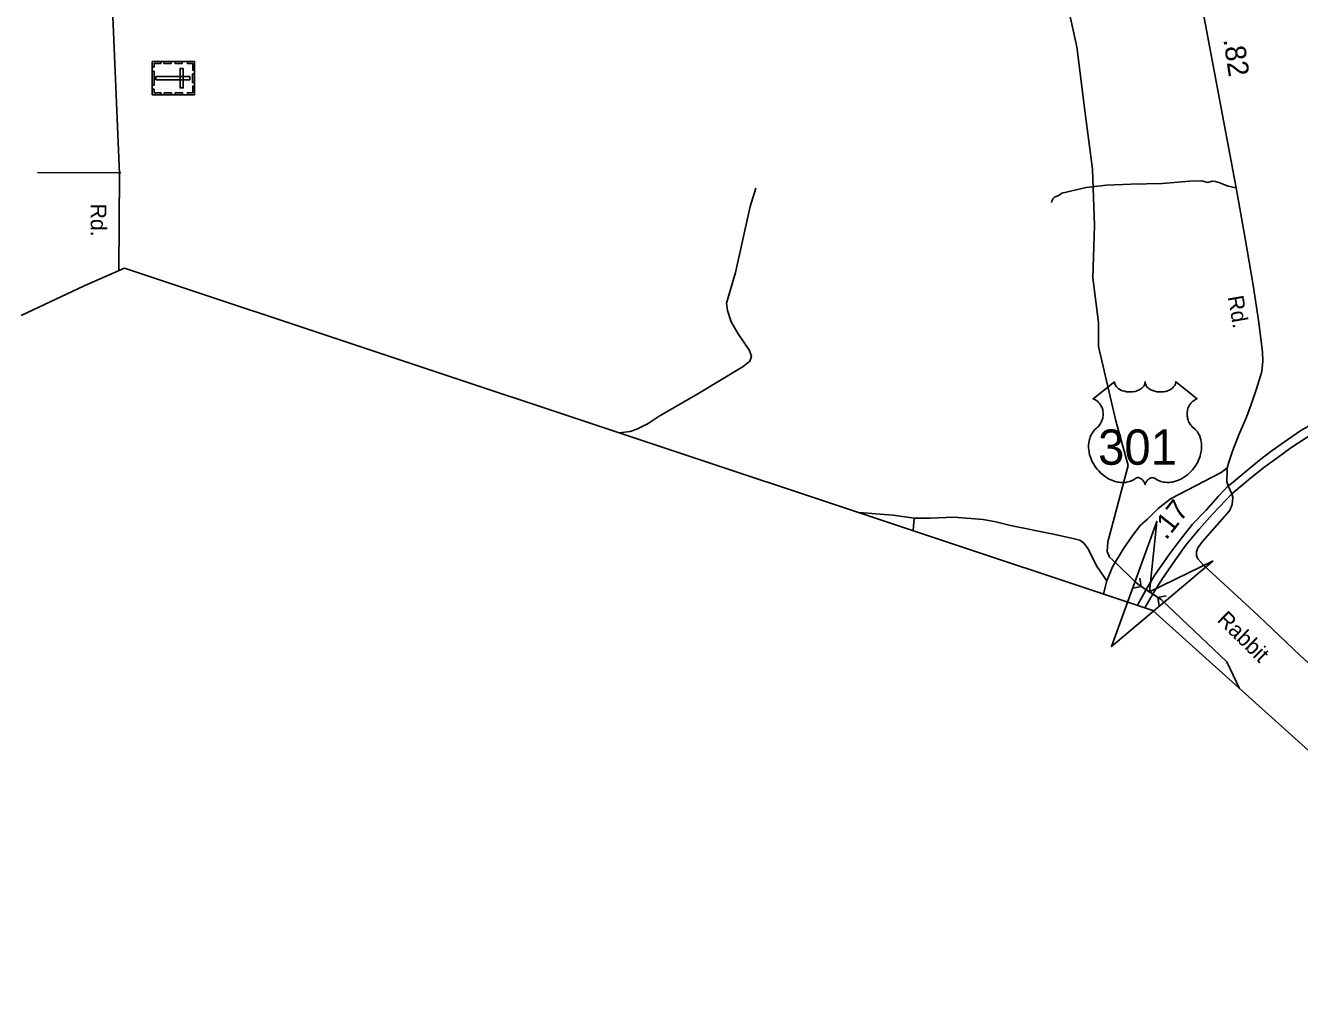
# Model space of a CAD drawing. Extents: x 2220236 to 2384410, y 720751 to 894131.
# Drawn here: x 2333123 to 2340787, y 761777 to 767554 of the extents above; entities that cross this region are included whole.
import ezdxf

# ---------------------------------------------------------------- set-up
doc = ezdxf.new("R2010")
doc.units = 0
for name, color, linetype in [('Exist Boundary Political CountyLine', 7, 'Continuous'), ('Exist Cultural Cemetery CELL', 7, 'Continuous'), ('Exist Hydrographic Creek Single Shore', 7, 'Continuous'), ('Exist Road Non-System Type 51', 7, 'Continuous'), ('Exist Road Primary US Divided Attributed', 7, 'Continuous'), ('Exist Road Primary US Mileage Hundredths English Label', 7, 'Continuous'), ('Exist Road Primary US Shield CELL', 7, 'Continuous'), ('Exist Road Primary US Shield Number Label', 7, 'Continuous'), ('Exist Road Secondary Mileage Hundredths English Label', 7, 'Continuous'), ('Exist Road Secondary Structure Culvert Attributed CELL', 7, 'Continuous'), ('Exist Road Secondary Structure Culvert CELL', 7, 'Continuous'), ('Exist Road Secondary Type 20 Attributed', 7, 'Continuous'), ('Exist Road Secondary Type 51 Attributed', 7, 'Continuous'), ('Exist Road Secondary Type 51 Label', 7, 'Continuous')]:
    doc.layers.add(name, color=color, linetype=linetype)

msp = doc.modelspace()

# ---------------------------------------------------------------- linework, layer by layer
at = {"layer": 'Exist Boundary Political CountyLine'}
msp.add_lwpolyline([(2342412.1, 761776.9), (2339905.1, 764034.3), (2333719, 766093.2), (2333476.1, 765987.5), (2333096.9, 765807.6)], dxfattribs=at)
at = {"layer": 'Exist Cultural Cemetery CELL'}
for points in [[(2334140.2, 767336.3), (2334140.2, 767137.2), (2333885.6, 767137.2), (2333885.6, 767336.3)], [(2333885.6, 767303.2), (2333897.1, 767303.2), (2333897.1, 767325.2), (2333937.5, 767325.2), (2333937.5, 767336.3), (2333885.6, 767336.3)], [(2333955.5, 767336.3), (2333998.8, 767336.3), (2333998.8, 767324.9), (2333955.5, 767324.9)], [(2334022.7, 767336.3), (2334066, 767336.3), (2334066, 767324.9), (2334022.7, 767324.9)], [(2334072.1, 767295.5), (2334053.5, 767295.5), (2334053.5, 767177.7), (2334072.1, 767177.7)], [(2334096.9, 767336.3), (2334096.9, 767324.9), (2334129.1, 767324.9), (2334129.1, 767284.4), (2334140.2, 767284.4), (2334140.2, 767336.3)], [(2333897, 767278.8), (2333897, 767194), (2333885.6, 767194), (2333885.6, 767278.8)], [(2334110.9, 767227.3), (2334110.9, 767245.9), (2333908.1, 767245.9), (2333908.1, 767227.3)], [(2334140.2, 767262.2), (2334140.2, 767210.4), (2334128.8, 767210.4), (2334128.8, 767262.2)], [(2333885.6, 767170.3), (2333897, 767170.3), (2333897, 767148.3), (2333937.5, 767148.3), (2333937.5, 767137.2), (2333885.6, 767137.2)], [(2333957.8, 767148.6), (2334001.1, 767148.6), (2334001.1, 767137.2), (2333957.8, 767137.2)], [(2334023.7, 767148.5), (2334067.1, 767148.5), (2334067.1, 767137.1), (2334023.7, 767137.1)], [(2334096.8, 767137.1), (2334096.8, 767148.5), (2334129, 767148.5), (2334129, 767189), (2334140.1, 767189), (2334140.1, 767137.1)]]:
    msp.add_lwpolyline(points, close=True, dxfattribs=at)
at = {"layer": 'Exist Hydrographic Creek Single Shore'}
msp.add_lwpolyline([(2340426.7, 763564.6), (2340350.2, 763724.1), (2339954.5, 764099.8), (2339884.1, 764144.8), (2339821, 764187.3), (2339796.7, 764208), (2339688.6, 764313.7), (2339643.7, 764355), (2339629.1, 764389), (2339632.8, 764447.3), (2339756.5, 764905.8), (2339681.4, 765175), (2339578.6, 765621.2), (2339578.6, 765767.2), (2339544.1, 766035.5), (2339553, 766350), (2339542, 766688.8), (2339497.5, 767025.9), (2339448.1, 767425.7), (2339378.7, 767736.5)], dxfattribs=at)
at = {"layer": 'Exist Road Non-System Type 51'}
for p, q in [((2333196.4, 766668.2), (2333697, 766667.3)), ((2338469.3, 764588.5), (2338463.5, 764514.1)), ((2339626.8, 764211.1), (2339608.4, 764133))]:
    msp.add_line(p, q, dxfattribs=at)
for points in [[(2339294.6, 766488.6), (2339296.5, 766496.4), (2339304.3, 766512.6), (2339312.1, 766520.7), (2339342, 766533.1), (2339358, 766545.2), (2339383.8, 766549.6), (2339503.4, 766578.9), (2339625.1, 766592.5), (2339773.1, 766598.1), (2339960.8, 766602.5), (2340056.7, 766611.6), (2340124.7, 766616.4), (2340196.6, 766619.3), (2340234.6, 766609.7), (2340260.6, 766615.9), (2340280.7, 766614.4), (2340300.7, 766608.6), (2340357, 766587.3), (2340405.2, 766576.1)], [(2337516.7, 766575.3), (2337482.9, 766464.4), (2337393.8, 766066.4), (2337340.7, 765881.9), (2337345.5, 765838.5), (2337367.2, 765770.9), (2337410.6, 765697.4), (2337478.1, 765598.5), (2337490.2, 765562.3), (2337480.5, 765533.3), (2337439.6, 765502), (2337167.2, 765338), (2336934.1, 765202), (2336868.3, 765158.6), (2336801.1, 765125), (2336760.6, 765111), (2336694.4, 765102.9)], [(2339626.8, 764211.1), (2339661.4, 764295.6), (2339725.7, 764401.8), (2339783.6, 764487.1), (2339830.3, 764546.6), (2339872.1, 764583.6), (2339936.4, 764648), (2340010.4, 764706), (2340315.2, 764862.9), (2340352.2, 764891.8)], [(2338135.2, 764623.3), (2338342.7, 764607.2), (2338469.3, 764588.5)], [(2338469.3, 764588.5), (2338565.3, 764589), (2338706.6, 764594.6), (2338808.8, 764586.2), (2338884.4, 764580.6), (2338959.9, 764566.6), (2339048.8, 764545.6), (2339306.3, 764492.4), (2339423.2, 764465.8), (2339465.2, 764456), (2339487.5, 764440.6), (2339498.7, 764426.6), (2339514.1, 764407), (2339528.4, 764380.5), (2339552.3, 764331), (2339570.1, 764296.5), (2339626.8, 764211.1)]]:
    msp.add_lwpolyline(points, dxfattribs=at)
at = {"layer": 'Exist Road Primary US Divided Attributed'}
for points in [[(2344157, 767192), (2344087.4, 767116.8), (2343970.1, 767010), (2343832.4, 766892.1), (2343709.6, 766795.9), (2343565.3, 766702.9), (2343346.3, 766573.4), (2342949.7, 766337.7), (2342343.9, 765981.9), (2341847.5, 765691.8), (2341598.6, 765555.5), (2341201.7, 765348.9), (2341102.8, 765290.4), (2340951.8, 765205.7), (2340865.5, 765157.6), (2340795.7, 765116.1), (2340715.7, 765062.8), (2340622.5, 764996.1), (2340546.3, 764939), (2340451.2, 764859), (2340376.9, 764798.1), (2340358.2, 764782.9)], [(2340378.7, 764735), (2340403.6, 764756.2), (2340479.7, 764819), (2340573, 764893.3), (2340651, 764950.4), (2340734.8, 765011.4), (2340820.4, 765068.5), (2340906.1, 765121.8), (2340967, 765158), (2341076.3, 765217.3), (2341248.8, 765308.6), (2341620.8, 765506.1), (2341907.8, 765663.8), (2342445.4, 765979.2), (2342974.6, 766291.3), (2343362.9, 766522), (2343595.1, 766661.4), (2343741.1, 766752.7), (2343872.2, 766842.4), (2344066.3, 767021.6), (2344143.8, 767101.3), (2344196.9, 767158.8)], [(2340358.2, 764782.9), (2340298.9, 764721.9), (2340224.7, 764638.1), (2340142.8, 764552.4), (2340062.9, 764451.5), (2340002, 764369.6), (2339914.4, 764243.9), (2339872.6, 764173.5), (2339813.1, 764064.9)], [(2339856.6, 764050.4), (2339906.8, 764135.4), (2339958.2, 764219.2), (2340038.2, 764335.3), (2340102.9, 764426.7), (2340182.8, 764522), (2340262.7, 764613.4), (2340342.7, 764697.1), (2340378.7, 764735)]]:
    msp.add_lwpolyline(points, dxfattribs=at)
at = {"layer": 'Exist Road Primary US Shield CELL'}
msp.add_lwpolyline([(2339674, 765409.7), (2339674.3, 765404.3), (2339675.6, 765398), (2339676.6, 765394.8), (2339679.6, 765388.5), (2339684.4, 765381.2), (2339691.2, 765373.9), (2339698.9, 765367.6), (2339704.1, 765364.3), (2339712.8, 765359.6), (2339722.8, 765355.4), (2339733.9, 765352.2), (2339745.2, 765349.9), (2339757.6, 765348.6), (2339769.8, 765348.3), (2339783, 765349.3), (2339797.6, 765352.1), (2339804.4, 765353.9), (2339811.9, 765356.5), (2339818.9, 765359.4), (2339826.5, 765363.5), (2339832.7, 765367.4), (2339837.5, 765370.9), (2339844.3, 765377.4), (2339849.8, 765384.2), (2339852, 765388), (2339854, 765391.6), (2339856.7, 765399.4), (2339857.5, 765402.8), (2339858, 765409.9), (2339858.5, 765404), (2339859.1, 765400.2), (2339860.1, 765396.6), (2339861.6, 765392.7), (2339864.3, 765387.2), (2339867.3, 765382.7), (2339873.1, 765375.9), (2339876.6, 765372.6), (2339879.9, 765369.9), (2339888.6, 765363.9), (2339898.9, 765358.7), (2339903.9, 765356.5), (2339909, 765354.7), (2339915.6, 765352.7), (2339922.3, 765351.1), (2339929, 765350), (2339935.9, 765349), (2339942.8, 765348.5), (2339948.5, 765348.3), (2339955.5, 765348.4), (2339962, 765348.8), (2339968.6, 765349.6), (2339975.9, 765350.8), (2339981.7, 765352.1), (2339989.5, 765354.1), (2339996.5, 765356.6), (2340002.6, 765359.3), (2340010.6, 765363.5), (2340017, 765367.5), (2340021.8, 765371.3), (2340027.4, 765376.5), (2340032.7, 765382.6), (2340035.8, 765387.1), (2340038, 765391.7), (2340040.1, 765396.6), (2340041.3, 765401.8), (2340041.9, 765406.2), (2340042, 765410.1), (2340170.6, 765307.6), (2340167.6, 765306.5), (2340160.6, 765303), (2340155.1, 765299.8), (2340146.2, 765293.5), (2340142.4, 765290.1), (2340138.6, 765286.6), (2340135.1, 765282.8), (2340132.1, 765279.2), (2340128.3, 765274), (2340125, 765268.9), (2340121.7, 765263.2), (2340119.3, 765258.2), (2340115.4, 765247.9), (2340113.5, 765241.3), (2340112.3, 765235.8), (2340110.8, 765224.3), (2340110.4, 765218.9), (2340110.4, 765213.5), (2340110.7, 765207.8), (2340111.2, 765202.3), (2340112.2, 765196.6), (2340113.1, 765191.6), (2340114.7, 765185.4), (2340117, 765178.3), (2340119.8, 765171.4), (2340125.7, 765160.2), (2340133.2, 765148.8), (2340138.6, 765142.4), (2340143.9, 765136.9), (2340151.9, 765130.3), (2340156.2, 765126.5), (2340161.1, 765121.5), (2340169.2, 765112.2), (2340172.4, 765107.8), (2340175.7, 765102.8), (2340178.8, 765097.7), (2340181.8, 765092.3), (2340184.2, 765087.5), (2340188.8, 765076.5), (2340192.1, 765065.7), (2340193.6, 765060.1), (2340196, 765047.5), (2340196.9, 765041.3), (2340197.9, 765029), (2340197.9, 765014.1), (2340196.8, 764999.9), (2340194.1, 764983.4), (2340191.9, 764973.6), (2340188.5, 764962.1), (2340185.3, 764952.1), (2340179.4, 764937.5), (2340174.2, 764926.8), (2340167.4, 764914.4), (2340162.8, 764906.9), (2340157.4, 764898.8), (2340150.6, 764889.5), (2340142.7, 764879.6), (2340133.2, 764869.2), (2340125.6, 764861.6), (2340115.5, 764852.6), (2340109.5, 764847.6), (2340100.8, 764841), (2340089, 764833.1), (2340077.3, 764826.4), (2340067.3, 764821.3), (2340058.5, 764817.5), (2340047.1, 764813.2), (2340028.1, 764807.9), (2340021.2, 764806.5), (2340013, 764805.3), (2340005.3, 764804.5), (2339997.9, 764804), (2339987.9, 764804), (2339977.9, 764804.8), (2339968.5, 764806.2), (2339958.7, 764808.2), (2339948.5, 764811.3), (2339939.2, 764814.9), (2339929.7, 764819.5), (2339913.8, 764829.6), (2339909.2, 764832), (2339906.7, 764832.7), (2339900.5, 764833), (2339894.7, 764831.8), (2339888.8, 764829.4), (2339885.2, 764827.5), (2339880.5, 764824.4), (2339876.8, 764821.5), (2339872.4, 764817.3), (2339869.4, 764813.8), (2339867.1, 764811.1), (2339862.6, 764804), (2339861, 764800.7), (2339859.3, 764796.4), (2339857.9, 764790), (2339855.8, 764798), (2339853.5, 764803.4), (2339850.8, 764807.9), (2339847.9, 764811.9), (2339843.4, 764817.1), (2339839.4, 764821), (2339834.5, 764824.9), (2339829.4, 764828.1), (2339825.2, 764830.2), (2339821.4, 764831.6), (2339816.8, 764832.8), (2339813, 764833.1), (2339809.9, 764833), (2339805.6, 764832), (2339799.8, 764827.8), (2339794.3, 764824), (2339788.3, 764820.3), (2339781.1, 764816.5), (2339775.9, 764814.1), (2339769.7, 764811.6), (2339762.4, 764809.2), (2339754.5, 764807.2), (2339746.4, 764805.6), (2339739.2, 764804.4), (2339731.6, 764803.7), (2339724.6, 764803.5), (2339717.4, 764803.6), (2339710.7, 764804.1), (2339702.8, 764804.8), (2339693.1, 764806.2), (2339685.1, 764808.1), (2339676.6, 764810.3), (2339667.8, 764813.1), (2339658.5, 764816.7), (2339646.8, 764821.7), (2339638.7, 764825.9), (2339625.8, 764833.3), (2339610.8, 764843.7), (2339599.4, 764852.9), (2339591.1, 764860.4), (2339578.9, 764872.9), (2339571.7, 764881), (2339560.4, 764895.6), (2339553.2, 764906.2), (2339548.6, 764913.9), (2339541.7, 764926.4), (2339538, 764934.2), (2339533.1, 764945.6), (2339529.3, 764956), (2339526.1, 764965.9), (2339524.4, 764972.2), (2339521.9, 764983.2), (2339520.5, 764991), (2339519, 765001.8), (2339518.2, 765013.1), (2339518.1, 765023.5), (2339518.3, 765032.2), (2339519.3, 765042.3), (2339521, 765053), (2339523.1, 765062.2), (2339524.9, 765068.8), (2339527.7, 765076.8), (2339531.3, 765085.7), (2339535.5, 765094.2), (2339539.6, 765101.3), (2339544.7, 765108.9), (2339549.7, 765115.4), (2339556.3, 765122.5), (2339563.1, 765129), (2339569.4, 765134.1), (2339576.8, 765141.4), (2339580.7, 765145.8), (2339585.4, 765152), (2339589.1, 765157.7), (2339592, 765162.8), (2339596, 765170.3), (2339598.3, 765175.9), (2339601.3, 765184.6), (2339602.8, 765190.7), (2339604.3, 765198.5), (2339605.3, 765205.9), (2339605.6, 765215.1), (2339605.4, 765222.7), (2339604.4, 765231.5), (2339602.8, 765240.1), (2339600.7, 765247.5), (2339597.6, 765256), (2339594.6, 765262.2), (2339589.7, 765270.7), (2339584.2, 765278.5), (2339578.6, 765284.9), (2339572.9, 765290.6), (2339567.4, 765294.8), (2339562.2, 765298.6), (2339555.7, 765302.5), (2339549.4, 765305.6), (2339545.4, 765307.2)], close=True, dxfattribs=at)
at = {"layer": 'Exist Road Secondary Structure Culvert Attributed CELL'}
msp.add_lwpolyline([(2340267.2, 764332), (2339655.2, 763816.8), (2339927.6, 764569), (2339884.1, 764144.8)], close=True, dxfattribs=at)
at = {"layer": 'Exist Road Secondary Structure Culvert CELL'}
for p, q in [((2339825.7, 764228.7), (2339834, 764178.6)), ((2339784.4, 764167.6), (2339834, 764178.6)), ((2339834, 764178.6), (2339934.2, 764111)), ((2339983.8, 764122), (2339934.2, 764111)), ((2339942.6, 764060.9), (2339934.2, 764111))]:
    msp.add_line(p, q, dxfattribs=at)
at = {"layer": 'Exist Road Secondary Type 20 Attributed'}
msp.add_lwpolyline([(2340378.7, 764735), (2340384.7, 764713.4), (2340383.4, 764688.5), (2340378.8, 764663.6), (2340377.4, 764660.3), (2340365.2, 764633), (2340203.6, 764447.8), (2340174.9, 764409.9), (2340166.9, 764387), (2340168, 764364), (2340174.9, 764344.5), (2340210.5, 764304.3), (2340537.1, 764003.3), (2340793.3, 763760.8), (2341071.6, 763507), (2341156.3, 763442.1), (2341228.9, 763393), (2341313.3, 763348.7), (2341402.7, 763319.5), (2341517.9, 763290.2), (2341600.5, 763281.6), (2341684.7, 763290.2), (2341805.1, 763307.5), (2341974.3, 763346.6)], dxfattribs=at)
at = {"layer": 'Exist Road Secondary Type 51 Attributed'}
for points in [[(2333868.9, 770475.5), (2333868.6, 769168.2), (2333866, 769052.2), (2333861.3, 768940.2), (2333848.4, 768844), (2333829.6, 768745.8), (2333806.6, 768663.7), (2333767.7, 768560.4), (2333724.3, 768430.2), (2333700.2, 768345.7), (2333676.1, 768234.8), (2333669, 768146.3), (2333655.5, 767936), (2333647.2, 767655.9), (2333688.1, 766661), (2333683.8, 766077.8)], [(2340358.2, 764782.9), (2340350, 764808.6), (2340351.9, 764880.9), (2340352.2, 764891.8), (2340365.1, 764938.4), (2340384.3, 764993.1), (2340421.3, 765091.1), (2340467.9, 765197.3), (2340495.2, 765273.7), (2340529, 765366.9), (2340561.1, 765471.4), (2340565.9, 765534.2), (2340564.3, 765588.8), (2340541.8, 765767.3), (2340508.1, 765990.8), (2340459.9, 766272.2), (2340405.2, 766576.1), (2340254.2, 767386.6), (2340151.3, 767932.5)], [(2340378.7, 764735), (2340358.2, 764782.9)]]:
    msp.add_lwpolyline(points, dxfattribs=at)

# ---------------------------------------------------------------- texts
at = {"layer": 'Exist Road Primary US Mileage Hundredths English Label'}
msp.add_text('.17', height=125, rotation=51.61991, dxfattribs=at).set_placement((2339984.2, 764452.8))
at = {"layer": 'Exist Road Primary US Shield Number Label'}
msp.add_text('301', height=212.5, dxfattribs=at).set_placement((2339575.2, 764910.4))
at = {"layer": 'Exist Road Secondary Mileage Hundredths English Label'}
msp.add_text('.82', height=125, rotation=278.47445, dxfattribs=at).set_placement((2340328.3, 767469.3))
at = {"layer": 'Exist Road Secondary Type 51 Label'}
for s, rotation, p in [('Rd.', 270.31111, (2333515.1, 766481)), ('Rd.', 279.93992, (2340354.3, 765920.7)), ('Rabbit', 315.49761, (2340285.2, 763971.4))]:
    msp.add_text(s, height=95, rotation=rotation, dxfattribs=at).set_placement(p)

doc.saveas('drawing.dxf')
